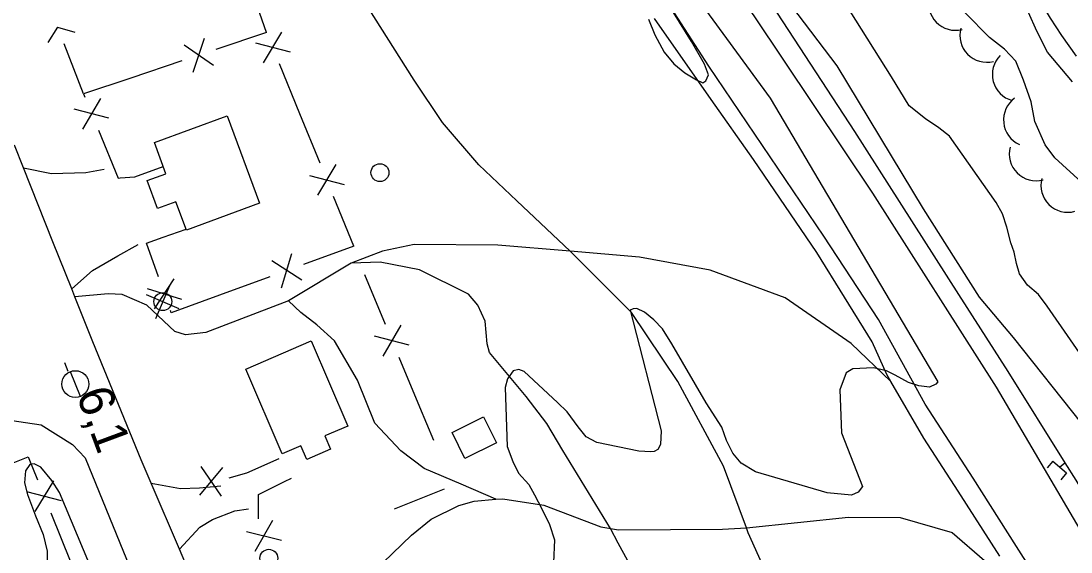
# Model space of a CAD drawing. Extents: x 362852 to 366875, y 5563573 to 5566479.
# Drawn here: x 364230.5 to 364347.9, y 5564971.4 to 5565030.7 of the extents above; entities that cross this region are included whole.
import ezdxf

# ---------------------------------------------------------------- set-up
doc = ezdxf.new("R2010")
doc.units = 0
for name, color, linetype in [('Niveau 1', 7, 'Continuous'), ('Niveau 19', 7, 'Continuous'), ('Niveau 2', 7, 'Continuous'), ('Niveau 21', 7, 'Continuous'), ('Niveau 22', 7, 'Continuous'), ('Niveau 26', 7, 'Continuous'), ('Niveau 3', 7, 'Continuous'), ('Niveau 31', 7, 'Continuous'), ('Niveau 36', 7, 'Continuous'), ('Niveau 37', 7, 'Continuous'), ('Niveau 4', 7, 'Continuous'), ('Niveau 44', 7, 'Continuous')]:
    doc.layers.add(name, color=color, linetype=linetype)

msp = doc.modelspace()

# ---------------------------------------------------------------- linework, layer by layer
at = {"layer": 'Niveau 1'}
msp.add_lwpolyline([(364348.07, 5565023.9), (364345.3, 5565027.23), (364344.09, 5565029.58), (364343.17, 5565031.66), (364341.92, 5565034.19), (364340.32, 5565036.97), (364339.08, 5565038.76), (364338.02, 5565039.82), (364337.11, 5565040.6), (364336.3, 5565041.06), (364335.17, 5565041.31), (364333.57, 5565041.48), (364331.27, 5565041.87), (364331.27, 5565041.87), (364328.98, 5565042.88)], dxfattribs=at)
at = {"layer": 'Niveau 19'}
for points in [[(364347.86, 5564962.52), (364341.84, 5564971.98), (364337, 5564979.61), (364331.61, 5564987.88), (364326.42, 5564997.34), (364320.29, 5565006.68), (364307.43, 5565025.68), (364299.7, 5565037.7), (364292, 5565049.2), (364287.79, 5565055.15), (364282.21, 5565062.48), (364276.71, 5565068.81), (364267.17, 5565079.04), (364262.16, 5565084.48), (364255.02, 5565092.11), (364247.21, 5565100.34), (364240.46, 5565107.01), (364239.53, 5565107.57)], [(364339.96, 5564970.91), (364335.29, 5564978.17), (364331.46, 5564984.08), (364327.79, 5564990.43), (364327.35, 5564991.19), (364325.7, 5564994.86), (364319.49, 5565004.84), (364312.42, 5565015.23), (364307.71, 5565021.93), (364301.37, 5565031)], [(364230.81, 5565014.31), (364233.96, 5565013.66), (364237.81, 5565013.77), (364239.85, 5565014.15)], [(364236.21, 5565000.79), (364238.54, 5565002.81), (364241.38, 5565004.45), (364243.63, 5565005.72)], [(364245.09, 5564979.06), (364248.39, 5564978.47), (364250.49, 5564978.52), (364252.89, 5564978.75)], [(364248.26, 5564971.68), (364250.55, 5564974.12), (364251.94, 5564975), (364254.44, 5564975.95), (364255.96, 5564976.2)]]:
    msp.add_lwpolyline(points, dxfattribs=at)
at = {"layer": 'Niveau 2'}
for points in [[(364358.85, 5564968.9), (364349.12, 5564985.71), (364341.49, 5564995.33), (364337.68, 5564999.83), (364331.44, 5565009.71), (364321.79, 5565025.69), (364311.63, 5565039.1), (364305.57, 5565046.99), (364296.03, 5565060.22), (364288.88, 5565069.74), (364279.93, 5565080.27), (364274.62, 5565085.54), (364266.89, 5565093.7), (364263, 5565098.2), (364257.44, 5565102.85), (364252.32, 5565108.26), (364243.2, 5565118.3), (364232.29, 5565129.67), (364222.25, 5565141.21), (364213.53, 5565149.03)], [(364213.35, 5565146.39), (364232.53, 5565126.45), (364248.39, 5565109.34), (364263.13, 5565093.41), (364276.11, 5565079.71), (364286.64, 5565068.01), (364298.72, 5565050.81), (364312.47, 5565031.31), (364325.73, 5565011.49), (364339.55, 5564989.79), (364351.77, 5564968.99), (364363.49, 5564948.63), (364370.89, 5564936.8), (364381.12, 5564919.52), (364394.15, 5564902.4), (364400.15, 5564894.19), (364412.12, 5564878.44), (364425.03, 5564863.91), (364445.83, 5564836.95)], [(364348.53, 5565026.8), (364346.88, 5565029.1), (364345.62, 5565031.03), (364344.34, 5565033.22), (364342.93, 5565035.46), (364341.15, 5565038.06), (364339.31, 5565040.44), (364337.87, 5565041.84), (364336.72, 5565042.53), (364334.94, 5565043.26), (364332.7, 5565043.83), (364330.45, 5565044.23), (364329.62, 5565044.68), (364328.8, 5565045.19), (364328.27, 5565045.63), (364327.36, 5565046.22)], [(364304.11, 5565036.03), (364314.29, 5565022.1), (364333.03, 5564990.4), (364332.82, 5564990.14), (364332.1, 5564989.78), (364330.92, 5564989.92), (364329.76, 5564990.32), (364328.25, 5564991.13), (364327.31, 5564991.62), (364325.86, 5564991.96), (364323.55, 5564991.82), (364322.79, 5564991.39), (364322.07, 5564989.47), (364322.26, 5564984.69), (364324.63, 5564978.67), (364324.14, 5564978.03), (364323.39, 5564977.73)], [(364300.69, 5565030.94), (364301.4, 5565029.18), (364302.44, 5565027.23), (364303.52, 5565025.93), (364304.74, 5565024.93), (364306.05, 5565024.15), (364306.75, 5565023.81), (364307.1, 5565024.02), (364307.38, 5565024.7), (364306.96, 5565025.9), (364305.51, 5565028.42), (364302.82, 5565032.75)], [(364350.15, 5564991.8), (364345.25, 5564998.84), (364344.29, 5565000.13), (364343.05, 5565001.19), (364342.17, 5565002.45), (364341.82, 5565003.62), (364341.56, 5565004.88), (364341.2, 5565005.92), (364340.74, 5565007.67), (364340.27, 5565009.16), (364339.57, 5565010.43), (364334.33, 5565017.83), (364333.14, 5565018.78), (364331.67, 5565019.8), (364329.84, 5565021.23), (364327.85, 5565024.47), (364323.25, 5565031.83)], [(364354.21, 5565008.03), (364346.12, 5565015.43), (364345.05, 5565016.86), (364343.86, 5565019.49), (364343.46, 5565021.7), (364342.62, 5565024.09), (364341.76, 5565026.23), (364340.47, 5565027.57), (364338.82, 5565028.89), (364336.09, 5565031.64)], [(364323.39, 5564977.73), (364320.68, 5564977.99), (364312.64, 5564980.31), (364311.06, 5564981.28), (364310.11, 5564982.39), (364309.4, 5564983.84), (364308.87, 5564985.31), (364307.14, 5564988.04), (364303.29, 5564994.63), (364302.24, 5564996.32), (364301.28, 5564997.3), (364300.24, 5564998.18), (364299.39, 5564998.58), (364298.97, 5564998.54), (364298.65, 5564998.41), (364302.12, 5564984.92), (364302.05, 5564983.39), (364301.72, 5564982.82), (364301.31, 5564982.59), (364300.95, 5564982.57), (364299.61, 5564982.64), (364294.93, 5564983.59), (364293.74, 5564984.23), (364292.84, 5564985.36), (364291.61, 5564987.03), (364290.5, 5564988.08), (364286.79, 5564991.55), (364286.21, 5564991.75), (364285.58, 5564991.62), (364284.94, 5564990.73), (364284.66, 5564989.74), (364284.89, 5564983.16), (364285.51, 5564981.48), (364286.16, 5564980.19), (364287.3, 5564978.91), (364287.96, 5564977.74), (364288.77, 5564976.2), (364289.61, 5564974.43), (364290.17, 5564972.72), (364290.08, 5564970.19)], [(364240.23, 5564965.18), (364234.85, 5564978.01), (364234, 5564979.34), (364232.77, 5564980.84), (364232, 5564981.2), (364231.53, 5564981.14), (364231.06, 5564980.45), (364230.93, 5564979.08), (364231.27, 5564977.79), (364232.17, 5564975.41), (364233.01, 5564973.32), (364233.46, 5564971.45), (364233.43, 5564968.44)]]:
    msp.add_lwpolyline(points, dxfattribs=at)
at = {"layer": 'Niveau 21'}
for points in [[(364249.28, 5564969.3), (364248.26, 5564971.68), (364245.09, 5564979.06), (364243.98, 5564981.65), (364238.59, 5564994.84), (364236.58, 5564999.89), (364236.21, 5565000.79), (364234.11, 5565006.05), (364230.81, 5565014.31), (364229.81, 5565016.83)], [(364192.41, 5564971.09), (364203.82, 5564975.78), (364216.72, 5564981.31), (364228.54, 5564986.2), (364232.79, 5564985.56), (364236.29, 5564983.38), (364237.7, 5564981.9), (364243.91, 5564966.72)]]:
    msp.add_lwpolyline(points, dxfattribs=at)
at = {"layer": 'Niveau 22'}
for points in [[(364324.59, 5564954.19), (364319.31, 5564960.15), (364316.09, 5564964.08), (364311.85, 5564973.5), (364311.65, 5564974.05), (364309.09, 5564980.96), (364303.96, 5564990.41), (364298.8, 5564998.13), (364291.92, 5565004.98), (364285.97, 5565010.62), (364281.73, 5565014.63), (364277.65, 5565019.37), (364274.48, 5565024.12), (364269.29, 5565032.34), (364265.5, 5565038.65), (364261.61, 5565045.71), (364260.5, 5565047.73), (364255.29, 5565057.52), (364253.1, 5565061.87), (364250.86, 5565065.7)], [(364327.79, 5564990.43), (364323.36, 5564994.66), (364315.95, 5564999.79), (364307.59, 5565002.86), (364299.67, 5565004.33), (364291.92, 5565004.98), (364283.86, 5565005.65), (364274.5, 5565005.73), (364270.96, 5565005), (364267.46, 5565003.64), (364260.44, 5564999.45), (364251.21, 5564995.88), (364248.94, 5564995.64), (364247.73, 5564996.01), (364244.62, 5564998.97), (364241.84, 5565000.14), (364240.3, 5565000.21), (364236.58, 5564999.89)], [(364317.32, 5564927.52), (364316.35, 5564929.84), (364314.32, 5564936.86), (364313.57, 5564939.92), (364312.75, 5564941.46), (364309.28, 5564948.67), (364307.41, 5564953.03), (364305.59, 5564957.28), (364304.37, 5564960.71), (364300.56, 5564966.44), (364297.3, 5564972.34), (364296.46, 5564973.97), (364291.11, 5564982.7), (364289.33, 5564985.72), (364287, 5564988.74), (364282.9, 5564993.66), (364282.64, 5564994.62), (364282.42, 5564997.15), (364281.63, 5564998.95), (364280.58, 5565000.19), (364275.09, 5565002.9), (364270.7, 5565003.77), (364267.46, 5565003.64)], [(364283.63, 5564977.26), (364279.76, 5564978.95), (364275.63, 5564980.69), (364273.02, 5564982.68), (364270.1, 5564985.77), (364268.17, 5564990.58), (364265.59, 5564994.95), (364263.61, 5564996.76), (364261.81, 5564998.15), (364260.44, 5564999.45)], [(364283.63, 5564977.26), (364284.39, 5564977.32), (364288.99, 5564976.58), (364295.38, 5564974.16), (364297.32, 5564973.83), (364308.97, 5564973.93), (364311.65, 5564974.05), (364323.03, 5564975.27), (364328.84, 5564975.22), (364334.63, 5564973.53), (364338.26, 5564970.4), (364342.66, 5564966.84)], [(364269.96, 5564969.15), (364274.18, 5564973.24), (364276.39, 5564975.02), (364279.5, 5564976.54), (364281.21, 5564977.06), (364283.63, 5564977.26)]]:
    msp.add_lwpolyline(points, dxfattribs=at)
at = {"layer": 'Niveau 26'}
for p, q in [((364345.9, 5564981.53), (364345.24, 5564980.76)), ((364345.9, 5564981.53), (364347.43, 5564980.21)), ((364347.43, 5564980.21), (364346.77, 5564979.44))]:
    msp.add_line(p, q, dxfattribs=at)
at = {"layer": 'Niveau 3'}
msp.add_line((364235.41, 5564992.54), (364235.78, 5564991.56), dxfattribs=at)
at = {"layer": 'Niveau 31'}
for points in [[(364253.61, 5565020.11), (364257.19, 5565010.35), (364249.03, 5565007.35), (364247.87, 5565010.51), (364245.81, 5565009.75), (364244.66, 5565012.88), (364246.73, 5565013.63), (364245.45, 5565017.12), (364253.61, 5565020.11)], [(364261.84, 5564983.23), (364259.74, 5564982.33), (364255.66, 5564991.8), (364262.97, 5564994.95), (364267.07, 5564985.44), (364264.52, 5564984.34), (364265.16, 5564982.86), (364262.49, 5564981.71), (364261.84, 5564983.23)], [(364278.74, 5564984.71), (364282.26, 5564986.46), (364283.7, 5564983.56), (364280.17, 5564981.81), (364278.74, 5564984.71)]]:
    msp.add_lwpolyline(points, dxfattribs=at)
at = {"layer": 'Niveau 36'}
for p, q in [((364245.63, 5564997.48), (364247.18, 5565001.15)), ((364248.24, 5564998.54), (364244.57, 5565000.09)), ((364237.19, 5564988.73), (364236.07, 5564991.51))]:
    msp.add_line(p, q, dxfattribs=at)
for centre, radius in [((364270.67, 5565013.77), 1), ((364246.4, 5564999.35), 1), ((364236.62, 5564990.13), 1.5), ((364258.25, 5564970.66), 1)]:
    msp.add_circle(centre, radius, dxfattribs=at)
at = {"layer": 'Niveau 37'}
for p, q in [((364233.58, 5565028.32), (364234.65, 5565030.04)), ((364234.62, 5565030.02), (364236.56, 5565029.48)), ((364258, 5565029.44), (364252.31, 5565027.53)), ((364257.67, 5565026.05), (364259.72, 5565029.48)), ((364237.52, 5565022.56), (364235.36, 5565028.16)), ((364252.07, 5565025.76), (364248.77, 5565028.03)), ((364249.79, 5565025), (364251.05, 5565028.8)), ((364256.76, 5565028.27), (364260.63, 5565027.26)), ((364248.52, 5565026.26), (364242.83, 5565024.34)), ((364261.71, 5565020.36), (364259.45, 5565025.92)), ((364239.45, 5565022.07), (364237.41, 5565018.63)), ((364240.37, 5565019.85), (364236.49, 5565020.85)), ((364263.98, 5565014.81), (364261.71, 5565020.36)), ((364263.71, 5565011.24), (364265.77, 5565014.67)), ((364262.81, 5565013.46), (364266.68, 5565012.45)), ((364267.76, 5565005.55), (364265.49, 5565011.11)), ((364246.45, 5565006.54), (364249, 5565007.44)), ((364267.76, 5565005.55), (364262.12, 5565003.5)), ((364259.66, 5565000.9), (364260.83, 5565004.73)), ((364261.92, 5565001.73), (364258.57, 5565003.91)), ((364258.36, 5565002.13), (364252.73, 5565000.08)), ((364268.93, 5565002.37), (364271.24, 5564996.83)), ((364244.66, 5565000.82), (364248.48, 5564999.63)), ((364245.47, 5564998.56), (364247.68, 5565001.89)), ((364273.02, 5564996.71), (364270.99, 5564993.26)), ((364273.94, 5564994.49), (364270.06, 5564995.48)), ((364272.78, 5564993.14), (364275.08, 5564987.6)), ((364275.08, 5564987.6), (364276.64, 5564983.86)), ((364252.95, 5564977.62), (364250.7, 5564980.93)), ((364250.55, 5564977.73), (364253.1, 5564980.81)), ((364234.17, 5564979.3), (364232.1, 5564975.88)), ((364260.01, 5564979.24), (364260.79, 5564979.62)), ((364235.07, 5564977.08), (364231.2, 5564978.1)), ((364272.3, 5564976.19), (364277.87, 5564978.41)), ((364233.89, 5564975.73), (364236.13, 5564970.17)), ((364256.71, 5564971.44), (364258.71, 5564974.9)), ((364255.77, 5564973.64), (364259.65, 5564972.69))]:
    msp.add_line(p, q, dxfattribs=at)
for points in [[(364258, 5565029.44), (364256.47, 5565033.82), (364255.94, 5565035.07)], [(364242.83, 5565024.34), (364237.52, 5565022.56), (364237.67, 5565022.19)], [(364239.2, 5565018.5), (364241.4, 5565013.16), (364241.63, 5565013.18)], [(364241.63, 5565013.18), (364243.27, 5565013.3), (364246.43, 5565014.44)], [(364245.9, 5565002.11), (364244.56, 5565005.88), (364246.45, 5565006.54)], [(364252.73, 5565000.08), (364247.32, 5564998.11), (364247.24, 5564998.34)], [(364228.36, 5564980.79), (364231.35, 5564982.01), (364232.39, 5564979.44)], [(364259.35, 5564981.78), (364255.77, 5564980.18), (364253.77, 5564979.62)], [(364257.11, 5564975.05), (364257.1, 5564977.8), (364260.01, 5564979.24)]]:
    msp.add_lwpolyline(points, dxfattribs=at)
at = {"layer": 'Niveau 4'}
msp.add_line((364346.65, 5564980.86), (364347.25, 5564981.31), dxfattribs=at)
msp.add_lwpolyline([(364214.17, 5565147.32), (364224.12, 5565136.89), (364235.73, 5565124.7), (364247.26, 5565112.58), (364259.4, 5565099.35), (364261.81, 5565096.92), (364270.7, 5565087.95), (364280.88, 5565076.98), (364281.29, 5565076.52), (364288.72, 5565068.11), (364296.69, 5565056.56), (364305.39, 5565044.75), (364315.08, 5565031.58), (364323.72, 5565018.37), (364335.34, 5565000.13), (364340.87, 5564991.52), (364347.25, 5564981.31), (364348.46, 5564979.38), (364355.72, 5564967.11)], dxfattribs=at)
at = {"layer": 'Niveau 44'}
for centre, start, end in [((364335, 5565032.68), 164.4367, 284.4147), ((364338.5, 5565029.11), 164.4367, 284.4147), ((364342.13, 5565024.73), 134.851, 254.829), ((364343.38, 5565019.66), 125.9189, 245.8968), ((364344.01, 5565015.86), 165.2939, 285.2719), ((364347.56, 5565012.34), 165.2939, 285.2719)]:
    msp.add_arc(centre, 3, start, end, dxfattribs=at)

# ---------------------------------------------------------------- texts
at = {"layer": 'Niveau 3'}
msp.add_text('6,1  ', height=3.93, rotation=290.381, dxfattribs=at).set_placement((364236.68, 5564988.99))

doc.saveas('drawing.dxf')
